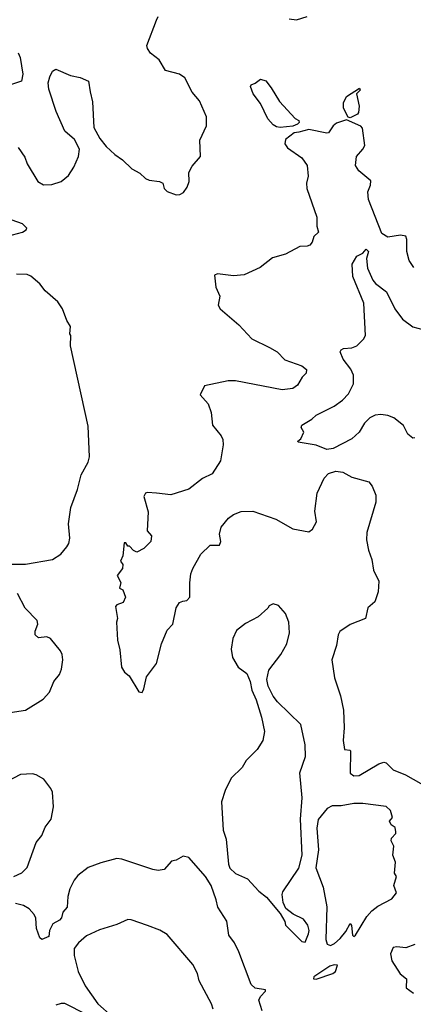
# Model space of a CAD drawing. Extents: x 1603745 to 1745082, y 385868 to 533966.
# Tile 605 of 646: x 1658933 to 1661127, y 505452 to 510948. Entities that reach past the tile are written whole.
import ezdxf

# ---------------------------------------------------------------- set-up
doc = ezdxf.new("R2010")
doc.units = 0

msp = doc.modelspace()

# ---------------------------------------------------------------- linework, layer by layer
at = {"layer": '0CON20XD'}
for points in [[(1659805, 509970), (1659825, 509973.3), (1659845.7, 509984.3), (1659867, 510013), (1659878, 510045), (1659876.2, 510095), (1659895, 510130), (1659940, 510185), (1659937.5, 510275), (1659973.3, 510355), (1659973.3, 510405), (1659936, 510495), (1659894.4, 510544.4), (1659854.3, 510624.3), (1659823.3, 510645), (1659746.2, 510665), (1659710.8, 510725), (1659662.1, 510762.1), (1659645, 510786.7), (1659641.4, 510805), (1659694.6, 510945.4), (1659705, 510966)], [(1660435, 510953.8), (1660475, 510948), (1660535, 510965.8)], [(1658923.6, 510763.6), (1658936.4, 510736.4), (1658950, 510645), (1658942.5, 510605), (1658854, 510576)], [(1658925, 510234.2), (1658961.2, 510181.2), (1658975, 510144), (1659035, 510045.6), (1659065, 510026.7), (1659112.1, 510027.9), (1659165, 510045.8), (1659205, 510078.8), (1659234, 510125), (1659260, 510185), (1659265.7, 510225), (1659239.3, 510279.3), (1659184, 510325), (1659136.2, 510435), (1659095, 510560), (1659092.5, 510595), (1659100.5, 510629.5), (1659115, 510660), (1659135, 510672.5), (1659216.1, 510636.1), (1659270, 510625), (1659316.7, 510605), (1659326.7, 510545), (1659338.8, 510488.8), (1659345.8, 510345.8), (1659378.8, 510285), (1659415, 510240), (1659462.5, 510195), (1659505.9, 510165.9), (1659557.5, 510115), (1659602.3, 510092.3), (1659635, 510061.2), (1659655, 510052.5), (1659712.5, 510045), (1659730, 510035), (1659737.5, 510005), (1659755, 509990), (1659805, 509970)], [(1660385, 510346.7), (1660365, 510350), (1660345, 510362.2), (1660316.7, 510395), (1660275, 510480), (1660234, 510535), (1660218.8, 510575), (1660222.5, 510585), (1660245, 510593.8), (1660275, 510616.7), (1660305, 510606.2), (1660335, 510568), (1660380.6, 510490.6), (1660467.5, 510397.5), (1660488, 510385), (1660490, 510375), (1660481.2, 510365), (1660455, 510353.1), (1660385, 510346.7)], [(1660775, 510400), (1660763.2, 510403.2), (1660737.1, 510455), (1660738.1, 510485), (1660755, 510520), (1660826.1, 510566.1), (1660830, 510555), (1660810, 510535), (1660824.3, 510465), (1660820.5, 510429.5), (1660815, 510420), (1660775, 510400)], [(1661130, 509565), (1661104.6, 509604.6), (1661091.5, 509655), (1661091.2, 509721.2), (1661085, 509740), (1661055.8, 509745.8), (1660985, 509733.8), (1660951.2, 509755), (1660876.4, 509945), (1660873, 509987), (1660888.6, 510025), (1660889.5, 510049.5), (1660823.9, 510103.9), (1660805.5, 510135), (1660810, 510185), (1660846.2, 510225), (1660856.2, 510245), (1660843, 510343), (1660834.5, 510354.5), (1660755, 510390), (1660698.8, 510371.2), (1660680, 510355), (1660655, 510317.5), (1660645, 510314.2), (1660545, 510336), (1660488.9, 510321.1), (1660463.7, 510316.3), (1660415, 510280), (1660410, 510255), (1660425, 510233.1), (1660505, 510177.5), (1660535.6, 510135), (1660541.1, 510075), (1660531.9, 510035), (1660533.1, 510005), (1660588.6, 509845), (1660590, 509795), (1660598.3, 509761.7), (1660572.5, 509737.5), (1660563.9, 509706.1), (1660550.7, 509689.3), (1660535, 509683.3), (1660495, 509682.5), (1660415, 509640), (1660342, 509618), (1660272.5, 509565), (1660185, 509523.8), (1660125, 509518.8), (1660035, 509530), (1660018.3, 509521.7), (1660026.9, 509455), (1660048.1, 509405), (1660038.9, 509355), (1660050.6, 509335), (1660154.3, 509245), (1660226.6, 509166.6), (1660325, 509118.6), (1660368.8, 509095), (1660410.3, 509050.3), (1660505, 509016.2), (1660531.2, 508995), (1660528.8, 508975), (1660507.7, 508952.3), (1660481.7, 508908.3), (1660455, 508890), (1660395, 508881.9), (1660135, 508932), (1660095, 508932), (1659962.5, 508905), (1659938, 508855), (1659983.4, 508803.4), (1660000, 508755), (1660008.5, 508685), (1660055.6, 508625), (1660064.6, 508604.6), (1660066.9, 508575), (1660052.4, 508485), (1660005, 508413.5), (1659952.7, 508387.3), (1659875, 508326.9), (1659775, 508296), (1659695, 508306.2), (1659645, 508310), (1659634.1, 508305.9), (1659624.1, 508285.9), (1659648.3, 508201.7), (1659643.3, 508095), (1659667.9, 508067.9), (1659664.4, 508035), (1659625, 507996.7), (1659585, 507976.7), (1659567.5, 507985), (1659545, 508010), (1659535, 508010), (1659525, 508027.5), (1659515, 508027.5), (1659508.8, 507955), (1659494.2, 507925), (1659507, 507907), (1659506.7, 507885), (1659476.7, 507845), (1659496.1, 507806.1), (1659490, 507775), (1659507.5, 507765), (1659522.5, 507725), (1659510, 507695), (1659475, 507682.5), (1659467, 507673), (1659477.5, 507605), (1659473.3, 507585), (1659477.5, 507485), (1659490.7, 507430.7), (1659501.2, 507335), (1659517, 507307), (1659542.5, 507285), (1659597, 507197), (1659615, 507193.3), (1659625, 507212.5), (1659640.7, 507279.3), (1659695.8, 507354.2), (1659723.3, 507465), (1659755, 507540), (1659786, 507575), (1659804.5, 507665), (1659823.5, 507695), (1659842, 507702), (1659865, 507706.5), (1659881.9, 507725), (1659880.8, 507805), (1659887.5, 507855), (1659897.7, 507885), (1659942.1, 507965), (1659995, 508014.2), (1660047.5, 508015), (1660053.3, 508035), (1660047, 508077), (1660055.5, 508115), (1660096.4, 508165), (1660125, 508186.1), (1660167.6, 508202.4), (1660233.3, 508205), (1660359.8, 508159.8), (1660455, 508106), (1660545, 508089.2), (1660565, 508103.8), (1660587.5, 508145), (1660578.6, 508205), (1660590.8, 508305), (1660630.9, 508389.1), (1660654.2, 508415), (1660695, 508427.7), (1660733.3, 508423.3), (1660785, 508395.6), (1660878.8, 508368.8), (1660896.7, 508345), (1660918.8, 508295), (1660917.5, 508255), (1660868.6, 508085), (1660865.6, 508045), (1660876.6, 507986.6), (1660895.7, 507935), (1660904.2, 507875), (1660933.8, 507815), (1660930.6, 507755), (1660912, 507698), (1660873.8, 507665), (1660860, 507605), (1660775, 507571.4), (1660717.4, 507532.6), (1660708.1, 507515), (1660698.9, 507455), (1660672.5, 507375), (1660686.9, 507275), (1660720.8, 507175), (1660738.5, 507095), (1660741.1, 506995), (1660735.5, 506925), (1660743.9, 506873.9), (1660775, 506870), (1660777.5, 506865), (1660775, 506742.5), (1660795, 506726.7), (1660825, 506728.6), (1660935, 506794.3), (1660963.3, 506803.3), (1660975, 506800), (1661015, 506761.2), (1661083, 506733), (1661168, 506685)], [(1658865, 509739.6), (1658948.5, 509761.5), (1658969.2, 509775), (1658972, 509785), (1658947.9, 509807.9), (1658795, 509862.7)], [(1661135, 508614.3), (1661125, 508611.9), (1661097.1, 508635), (1661072.4, 508682.4), (1661017.7, 508725), (1660985, 508739), (1660945, 508745.2), (1660915, 508740.7), (1660885, 508726.5), (1660854.5, 508695.5), (1660825, 508646.5), (1660785, 508608.2), (1660680, 508555), (1660645, 508550), (1660585, 508572.5), (1660485, 508590), (1660482.5, 508595), (1660500.7, 508609.3), (1660517.5, 508645), (1660502, 508672), (1660506.2, 508685), (1660561.7, 508718.3), (1660585, 508740.4), (1660685, 508791.5), (1660732.5, 508825), (1660765, 508859.4), (1660793.3, 508915), (1660794, 508964), (1660778.1, 508998.1), (1660735, 509054), (1660718.8, 509095), (1660724.1, 509105.9), (1660737.5, 509112.5), (1660785, 509115.8), (1660811.9, 509128.1), (1660849.4, 509165), (1660859.6, 509185), (1660850.4, 509365), (1660789.7, 509515), (1660786.6, 509583.4), (1660812.4, 509627.6), (1660845.4, 509644.6), (1660865, 509666.7), (1660876.4, 509655), (1660865.9, 509615), (1660870.8, 509560.8), (1660901.4, 509495), (1660915.5, 509475.5), (1660978.3, 509428.3), (1661023.9, 509333.9), (1661066.2, 509276.2), (1661125, 509234), (1661235, 509204)], [(1658890.9, 507909.1), (1658965, 507909.1), (1659115, 507935.6), (1659162, 507965), (1659196, 508005), (1659207.1, 508025), (1659211.9, 508055), (1659205.6, 508135), (1659218.6, 508225), (1659254.4, 508325.6), (1659275, 508407.5), (1659315, 508477.5), (1659321.7, 508508.3), (1659315, 508680), (1659217, 509127), (1659217.5, 509185), (1659212.5, 509195), (1659216.7, 509235), (1659195, 509270), (1659171.2, 509335), (1659145, 509373.3), (1659075.8, 509435), (1659044.6, 509474.6), (1658995, 509516.9), (1658975, 509525.7), (1658915, 509528.5)], [(1658855, 507078), (1658965.5, 507094.5), (1659064.2, 507155.8), (1659098.8, 507195), (1659123.3, 507255), (1659155, 507292.5), (1659166.8, 507323.2), (1659172.9, 507375), (1659169.4, 507405), (1659160, 507425), (1659105, 507494.2), (1659085, 507503.1), (1659038, 507498), (1659018.8, 507515), (1659018.8, 507535), (1659034.2, 507575), (1659030, 507595), (1658963.2, 507663.2), (1658921.1, 507745)], [(1660525, 505800), (1660543.6, 505846.4), (1660546, 505865), (1660538.8, 505895), (1660515, 505926.7), (1660456.4, 505956.4), (1660417, 505987), (1660400.7, 506020.7), (1660396.7, 506065), (1660399.3, 506080.7), (1660488.3, 506211.7), (1660507.5, 506285), (1660498.9, 506485), (1660507.8, 506605), (1660494, 506745), (1660526, 506835), (1660525, 506900), (1660500, 507015), (1660370.5, 507140.5), (1660345, 507172.5), (1660318.3, 507228.3), (1660310, 507265), (1660321.7, 507318.3), (1660388, 507405), (1660422, 507465), (1660436.2, 507526.2), (1660434, 507585), (1660413.6, 507633.6), (1660375, 507677.5), (1660345, 507687.5), (1660323.6, 507676.4), (1660316.4, 507663.6), (1660262.5, 507615), (1660191.7, 507578.3), (1660140.5, 507539.5), (1660120.8, 507495), (1660110.8, 507435), (1660118.3, 507388.3), (1660150, 507335), (1660198.3, 507298.3), (1660217.5, 507255), (1660226.7, 507205), (1660251.7, 507151.7), (1660281.2, 507055), (1660296.7, 506975), (1660287.5, 506925), (1660256.7, 506875), (1660195.9, 506814.1), (1660173.8, 506775), (1660112, 506715), (1660077.8, 506645), (1660056.9, 506583.1), (1660067.8, 506425), (1660084.3, 506375), (1660097.5, 506235), (1660105, 506212.5), (1660135, 506183.3), (1660202.3, 506152.3), (1660265, 506083.8), (1660309.5, 506049.5), (1660385, 505960), (1660410, 505915), (1660413.6, 505893.6), (1660505, 505802.5), (1660525, 505800)], [(1658900, 506165), (1658945, 506187.1), (1658974.6, 506215.4), (1659025.7, 506355), (1659055.7, 506395), (1659075, 506442), (1659108.1, 506485), (1659121.9, 506555), (1659115.6, 506635.6), (1659107, 506657), (1659068.3, 506708.3), (1659025, 506733.8), (1659005, 506738.8), (1658937.5, 506735), (1658855, 506692.9)], [(1660665, 505781.2), (1660687.8, 505792.2), (1660720, 505820), (1660750.9, 505859.1), (1660775, 505902.5), (1660783, 505893), (1660788.3, 505838.3), (1660795, 505830), (1660805, 505837.5), (1660868.2, 505941.8), (1660895.5, 505974.5), (1660929.1, 506000.9), (1661008, 506042), (1661033.3, 506075), (1661017.5, 506115), (1661032.5, 506165), (1661022.5, 506185), (1661027.5, 506245), (1661013.3, 506285), (1661017.5, 506335), (1661002.5, 506365), (1661005, 506380), (1661030, 506405), (1661030, 506415), (1661025, 506440), (1661003.6, 506453.6), (1660993.8, 506473.8), (1661010, 506495), (1661000, 506535), (1660975.7, 506555.7), (1660845.9, 506574.1), (1660795, 506573.6), (1660725, 506560), (1660675, 506560.4), (1660646.7, 506545), (1660596.8, 506483.2), (1660589, 506435), (1660599.1, 506315), (1660584, 506215), (1660625.3, 506105.3), (1660645.7, 505995.7), (1660638.9, 505815), (1660647.6, 505787.6), (1660665, 505781.2)], [(1660285, 505416.7), (1660265.6, 505475), (1660274.4, 505495.6), (1660303.3, 505525), (1660302.5, 505532.5), (1660245, 505542.5), (1660222.4, 505562.4), (1660153.8, 505745), (1660130, 505795), (1660098.3, 505838.3), (1660087.3, 505917.3), (1660036.7, 505995), (1660028.8, 506035), (1660000, 506115), (1659968.8, 506165), (1659875, 506272.5), (1659845, 506280), (1659805, 506257.5), (1659778.3, 506251.7), (1659737.5, 506205), (1659705, 506199.2), (1659675, 506204.2), (1659502.7, 506262.7), (1659475, 506265.8), (1659385, 506241.9), (1659315, 506215.7), (1659257.8, 506172.2), (1659236, 506145), (1659212.4, 506097.6), (1659200.8, 506055), (1659196.7, 505995), (1659174.1, 505965.9), (1659165.5, 505935), (1659155, 505922.5), (1659117.9, 505902.1), (1659100, 505865), (1659095, 505830), (1659055.9, 505814.1), (1659045, 505823.3), (1659025.9, 505875.9), (1659023.4, 505933.4), (1659014.5, 505954.5), (1658985, 505986.2), (1658955, 506003.3), (1658910, 506015)], [(1660011.9, 505425), (1660001.5, 505455), (1659932.8, 505582.8), (1659924.3, 505625), (1659898, 505675), (1659755, 505842.5), (1659715, 505865.6), (1659645, 505893.1), (1659555, 505924.2), (1659535, 505925.8), (1659475, 505897.5), (1659377.5, 505867.5), (1659306.2, 505835), (1659260, 505795), (1659236.6, 505763.4), (1659236.9, 505725), (1659259.2, 505635), (1659298, 505555), (1659368.6, 505455), (1659448, 505385)], [(1661135, 505786.9), (1661085, 505768.1), (1661035, 505774), (1661015, 505770), (1661000, 505735), (1661006.5, 505695), (1661052.7, 505622.7), (1661088.8, 505595), (1661087.5, 505545), (1661127.1, 505515)], [(1660585, 505593.3), (1660677.5, 505625), (1660692.5, 505635), (1660705, 505670), (1660685, 505673.3), (1660662.5, 505665), (1660572.5, 505605), (1660570, 505595), (1660585, 505593.3)], [(1659306, 505395), (1659185, 505456.4), (1659165, 505456.7), (1659135, 505446.9)]]:
    msp.add_lwpolyline(points, dxfattribs=at)

doc.saveas('drawing.dxf')
